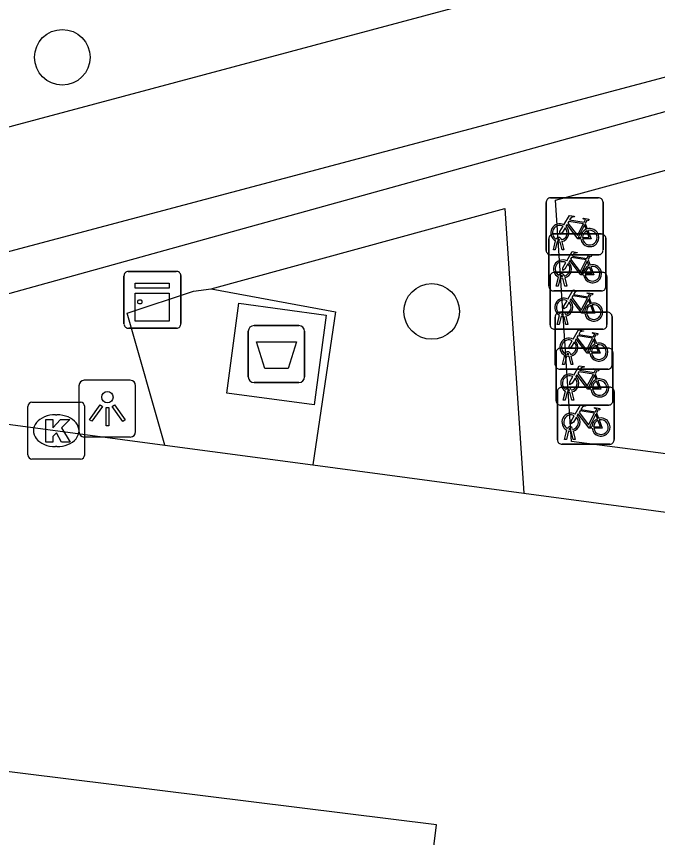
# Model space of a CAD drawing. Extents: x 160664 to 161506, y 382245 to 383288.
# Drawn here: x 161090.14 to 161101.42, y 383227.49 to 383241.92 of the extents above; entities that cross this region are included whole.
import ezdxf

# ---------------------------------------------------------------- set-up
doc = ezdxf.new("R2010")
doc.units = 0
for name, color, linetype in [('IMGEO_Afval_apart_plaats', 7, 'Continuous'), ('IMGEO_Boom', 7, 'Continuous'), ('IMGEO_Fietsenrek', 7, 'Continuous'), ('IMGEO_Fietspad_gesloten', 7, 'Continuous'), ('IMGEO_Groenvoorziening', 7, 'Continuous'), ('IMGEO_Kast', 7, 'Continuous'), ('IMGEO_Kolk', 7, 'Continuous'), ('IMGEO_Lichtpunt', 7, 'Continuous'), ('IMGEO_Rijbaan_lokaal_gesloten', 7, 'Continuous'), ('IMGEO_Voetpad_gesloten', 7, 'Continuous'), ('IMGEO_Voetpad_open', 7, 'Continuous'), ('IMGEO_Woonerf_open', 7, 'Continuous')]:
    doc.layers.add(name, color=color, linetype=linetype)

msp = doc.modelspace()

# ---------------------------------------------------------------- linework, layer by layer
at = {"layer": 'IMGEO_Afval_apart_plaats'}
for p, q in [((161094.221, 383235.585), (161094.221, 383236.385)), ((161094.221, 383236.385), (161094.221, 383235.585)), ((161094.321, 383236.485), (161095.111, 383236.485)), ((161095.111, 383236.485), (161094.321, 383236.485)), ((161095.211, 383236.385), (161095.211, 383235.585)), ((161095.211, 383235.585), (161095.211, 383236.385)), ((161095.111, 383235.485), (161094.321, 383235.485)), ((161094.321, 383235.485), (161095.111, 383235.485))]:
    msp.add_line(p, q, dxfattribs=at)
msp.add_lwpolyline([(161094.364, 383236.199), (161095.068, 383236.199), (161094.919, 383235.729), (161094.513, 383235.729), (161094.364, 383236.199)], dxfattribs=at)
for centre, start, end in [((161094.321, 383236.385), 90, 180), ((161094.321, 383236.385), 90, 180), ((161095.111, 383236.385), 0, 90), ((161095.111, 383236.385), 360, 90), ((161094.321, 383235.585), 180, 270), ((161094.321, 383235.585), 180, 270), ((161095.111, 383235.585), 270, 0), ((161095.111, 383235.585), 270, 0)]:
    msp.add_arc(centre, 0.1, start, end, dxfattribs=at)
at = {"layer": 'IMGEO_Boom'}
for centre in [(161090.951, 383241.198), (161097.444, 383236.733)]:
    msp.add_circle(centre, 0.489, dxfattribs=at)
at = {"layer": 'IMGEO_Fietsenrek'}
for p, q in [((161099.531, 383238.729), (161100.372, 383238.729)), ((161100.372, 383238.729), (161099.531, 383238.729)), ((161099.456, 383237.804), (161099.456, 383238.645)), ((161099.456, 383238.645), (161099.456, 383237.804)), ((161100.456, 383238.654), (161100.456, 383237.813)), ((161100.456, 383237.813), (161100.456, 383238.654)), ((161100.143, 383238.278), (161100.179, 383238.183)), ((161099.58, 383238.094), (161100.421, 383238.094)), ((161100.421, 383238.094), (161099.58, 383238.094)), ((161099.505, 383237.169), (161099.505, 383238.01)), ((161099.505, 383238.01), (161099.505, 383237.169)), ((161099.583, 383237.813), (161099.622, 383237.973)), ((161099.652, 383237.961), (161099.617, 383237.813)), ((161099.694, 383237.985), (161099.693, 383237.989)), ((161099.735, 383237.813), (161099.701, 383237.955)), ((161099.725, 383237.996), (161099.726, 383237.989)), ((161099.733, 383237.959), (161099.768, 383237.813)), ((161100.505, 383238.019), (161100.505, 383237.178)), ((161100.505, 383237.178), (161100.505, 383238.019)), ((161099.617, 383237.813), (161099.583, 383237.813)), ((161099.768, 383237.813), (161099.735, 383237.813)), ((161100.381, 383237.729), (161099.54, 383237.729)), ((161099.54, 383237.729), (161100.381, 383237.729)), ((161100.192, 383237.643), (161100.228, 383237.548)), ((161099.6, 383237.421), (161100.441, 383237.421)), ((161100.441, 383237.421), (161099.6, 383237.421)), ((161099.525, 383236.496), (161099.525, 383237.337)), ((161099.525, 383237.337), (161099.525, 383236.496)), ((161099.632, 383237.178), (161099.671, 383237.338)), ((161099.701, 383237.326), (161099.666, 383237.178)), ((161099.743, 383237.35), (161099.742, 383237.354)), ((161099.784, 383237.178), (161099.75, 383237.32)), ((161099.774, 383237.361), (161099.775, 383237.354)), ((161099.782, 383237.324), (161099.817, 383237.178)), ((161100.525, 383237.346), (161100.525, 383236.505)), ((161100.525, 383236.505), (161100.525, 383237.346)), ((161100.43, 383237.094), (161099.589, 383237.094)), ((161099.589, 383237.094), (161100.43, 383237.094)), ((161099.666, 383237.178), (161099.632, 383237.178)), ((161099.817, 383237.178), (161099.784, 383237.178)), ((161100.212, 383236.97), (161100.248, 383236.875)), ((161099.652, 383236.505), (161099.691, 383236.665)), ((161099.721, 383236.653), (161099.686, 383236.505)), ((161099.691, 383236.719), (161100.532, 383236.719)), ((161100.532, 383236.719), (161099.691, 383236.719)), ((161099.763, 383236.677), (161099.762, 383236.681)), ((161099.804, 383236.505), (161099.77, 383236.647)), ((161099.794, 383236.688), (161099.795, 383236.681)), ((161099.802, 383236.651), (161099.837, 383236.505)), ((161099.616, 383235.794), (161099.616, 383236.635)), ((161099.616, 383236.635), (161099.616, 383235.794)), ((161099.686, 383236.505), (161099.652, 383236.505)), ((161099.837, 383236.505), (161099.804, 383236.505)), ((161100.616, 383236.644), (161100.616, 383235.803)), ((161100.616, 383235.803), (161100.616, 383236.644)), ((161100.45, 383236.421), (161099.609, 383236.421)), ((161099.609, 383236.421), (161100.45, 383236.421)), ((161100.303, 383236.268), (161100.339, 383236.173)), ((161099.705, 383236.088), (161100.546, 383236.088)), ((161100.546, 383236.088), (161099.705, 383236.088)), ((161099.63, 383235.163), (161099.63, 383236.004)), ((161099.63, 383236.004), (161099.63, 383235.163)), ((161099.743, 383235.803), (161099.782, 383235.963)), ((161099.812, 383235.951), (161099.777, 383235.803)), ((161099.854, 383235.975), (161099.853, 383235.979)), ((161099.895, 383235.803), (161099.861, 383235.945)), ((161099.885, 383235.986), (161099.886, 383235.979)), ((161099.893, 383235.949), (161099.928, 383235.803)), ((161100.63, 383236.013), (161100.63, 383235.172)), ((161100.63, 383235.172), (161100.63, 383236.013)), ((161099.777, 383235.803), (161099.743, 383235.803)), ((161099.928, 383235.803), (161099.895, 383235.803)), ((161100.541, 383235.719), (161099.7, 383235.719)), ((161099.7, 383235.719), (161100.541, 383235.719)), ((161100.317, 383235.637), (161100.353, 383235.542)), ((161099.728, 383235.402), (161100.569, 383235.402)), ((161100.569, 383235.402), (161099.728, 383235.402)), ((161099.868, 383235.344), (161099.867, 383235.348)), ((161099.899, 383235.355), (161099.9, 383235.348)), ((161099.653, 383234.477), (161099.653, 383235.318)), ((161099.653, 383235.318), (161099.653, 383234.477)), ((161099.757, 383235.172), (161099.796, 383235.332)), ((161099.826, 383235.32), (161099.791, 383235.172)), ((161099.909, 383235.172), (161099.875, 383235.314)), ((161099.907, 383235.318), (161099.942, 383235.172)), ((161100.653, 383235.327), (161100.653, 383234.486)), ((161100.653, 383234.486), (161100.653, 383235.327)), ((161100.555, 383235.088), (161099.714, 383235.088)), ((161099.714, 383235.088), (161100.555, 383235.088)), ((161099.791, 383235.172), (161099.757, 383235.172)), ((161099.942, 383235.172), (161099.909, 383235.172)), ((161100.34, 383234.951), (161100.376, 383234.856)), ((161099.78, 383234.486), (161099.819, 383234.646)), ((161099.849, 383234.634), (161099.814, 383234.486)), ((161099.891, 383234.658), (161099.89, 383234.662)), ((161099.932, 383234.486), (161099.898, 383234.628)), ((161099.922, 383234.669), (161099.923, 383234.662)), ((161099.93, 383234.632), (161099.965, 383234.486)), ((161099.814, 383234.486), (161099.78, 383234.486)), ((161099.965, 383234.486), (161099.932, 383234.486)), ((161100.578, 383234.402), (161099.737, 383234.402)), ((161099.737, 383234.402), (161100.578, 383234.402))]:
    msp.add_line(p, q, dxfattribs=at)
for points in [[(161099.769, 383238.255), (161099.864, 383238.419), (161099.95, 383238.405), (161099.952, 383238.396), (161099.896, 383238.385), (161099.869, 383238.34), (161100.125, 383238.299)], [(161100.065, 383238.011), (161100.015, 383238.011), (161099.824, 383238.262), (161099.805, 383238.23)], [(161100.112, 383238.274), (161099.855, 383238.315), (161099.838, 383238.286), (161100.005, 383238.066), (161100.112, 383238.274)], [(161100.16, 383238.176), (161100.13, 383238.253), (161100.021, 383238.035), (161100.064, 383238.035)], [(161100.125, 383238.299), (161100.15, 383238.348), (161100.144, 383238.352), (161100.121, 383238.356), (161100.109, 383238.363), (161100.108, 383238.366), (161100.11, 383238.371), (161100.205, 383238.356), (161100.207, 383238.346), (161100.197, 383238.333), (161100.185, 383238.327), (161100.171, 383238.333), (161100.143, 383238.278)], [(161099.79, 383238.203), (161099.738, 383238.113), (161099.698, 383238.088), (161099.699, 383238.135), (161099.754, 383238.229)], [(161100.094, 383238.035), (161100.214, 383238.034), (161100.17, 383238.148)], [(161100.19, 383238.155), (161100.245, 383238.01), (161100.095, 383238.01)], [(161099.818, 383237.62), (161099.913, 383237.784), (161099.999, 383237.77), (161100.001, 383237.761), (161099.945, 383237.75), (161099.918, 383237.705), (161100.174, 383237.664)], [(161100.161, 383237.639), (161099.904, 383237.68), (161099.887, 383237.651), (161100.054, 383237.431), (161100.161, 383237.639)], [(161100.174, 383237.664), (161100.199, 383237.713), (161100.193, 383237.717), (161100.17, 383237.721), (161100.158, 383237.728), (161100.157, 383237.731), (161100.159, 383237.736), (161100.254, 383237.721), (161100.256, 383237.711), (161100.246, 383237.698), (161100.234, 383237.692), (161100.22, 383237.698), (161100.192, 383237.643)], [(161099.839, 383237.568), (161099.787, 383237.478), (161099.747, 383237.453), (161099.748, 383237.5), (161099.803, 383237.594)], [(161100.114, 383237.376), (161100.064, 383237.376), (161099.873, 383237.627), (161099.854, 383237.595)], [(161100.209, 383237.541), (161100.179, 383237.618), (161100.07, 383237.4), (161100.113, 383237.4)], [(161100.143, 383237.4), (161100.263, 383237.399), (161100.219, 383237.513)], [(161100.239, 383237.52), (161100.294, 383237.375), (161100.144, 383237.375)], [(161099.838, 383236.947), (161099.933, 383237.111), (161100.019, 383237.097), (161100.021, 383237.088), (161099.965, 383237.077), (161099.938, 383237.032), (161100.194, 383236.991)], [(161100.134, 383236.703), (161100.084, 383236.703), (161099.893, 383236.954), (161099.874, 383236.922)], [(161100.181, 383236.966), (161099.924, 383237.007), (161099.907, 383236.978), (161100.074, 383236.758), (161100.181, 383236.966)], [(161100.229, 383236.868), (161100.199, 383236.945), (161100.09, 383236.727), (161100.133, 383236.727)], [(161100.194, 383236.991), (161100.219, 383237.04), (161100.213, 383237.044), (161100.19, 383237.048), (161100.178, 383237.055), (161100.177, 383237.058), (161100.179, 383237.063), (161100.274, 383237.048), (161100.276, 383237.038), (161100.266, 383237.025), (161100.254, 383237.019), (161100.24, 383237.025), (161100.212, 383236.97)], [(161099.859, 383236.895), (161099.807, 383236.805), (161099.767, 383236.78), (161099.768, 383236.827), (161099.823, 383236.921)], [(161100.163, 383236.727), (161100.283, 383236.726), (161100.239, 383236.84)], [(161100.259, 383236.847), (161100.314, 383236.702), (161100.164, 383236.702)], [(161099.929, 383236.245), (161100.024, 383236.409), (161100.11, 383236.395), (161100.112, 383236.386), (161100.056, 383236.375), (161100.029, 383236.33), (161100.285, 383236.289)], [(161100.285, 383236.289), (161100.31, 383236.338), (161100.304, 383236.342), (161100.281, 383236.346), (161100.269, 383236.353), (161100.268, 383236.356), (161100.27, 383236.361), (161100.365, 383236.346), (161100.367, 383236.336), (161100.357, 383236.323), (161100.345, 383236.317), (161100.331, 383236.323), (161100.303, 383236.268)], [(161099.95, 383236.193), (161099.898, 383236.103), (161099.858, 383236.078), (161099.859, 383236.125), (161099.914, 383236.219)], [(161100.225, 383236.001), (161100.175, 383236.001), (161099.984, 383236.252), (161099.965, 383236.22)], [(161100.272, 383236.264), (161100.015, 383236.305), (161099.998, 383236.276), (161100.165, 383236.056), (161100.272, 383236.264)], [(161100.32, 383236.166), (161100.29, 383236.243), (161100.181, 383236.025), (161100.224, 383236.025)], [(161100.254, 383236.025), (161100.374, 383236.024), (161100.33, 383236.138)], [(161100.35, 383236.145), (161100.405, 383236), (161100.255, 383236)], [(161099.943, 383235.614), (161100.038, 383235.778), (161100.124, 383235.764), (161100.126, 383235.755), (161100.07, 383235.744), (161100.043, 383235.699), (161100.299, 383235.658)], [(161100.286, 383235.633), (161100.029, 383235.674), (161100.012, 383235.645), (161100.179, 383235.425), (161100.286, 383235.633)], [(161100.299, 383235.658), (161100.324, 383235.707), (161100.318, 383235.711), (161100.295, 383235.715), (161100.283, 383235.722), (161100.282, 383235.725), (161100.284, 383235.73), (161100.379, 383235.715), (161100.381, 383235.705), (161100.371, 383235.692), (161100.359, 383235.686), (161100.345, 383235.692), (161100.317, 383235.637)], [(161099.964, 383235.562), (161099.912, 383235.472), (161099.872, 383235.447), (161099.873, 383235.494), (161099.928, 383235.588)], [(161100.239, 383235.37), (161100.189, 383235.37), (161099.998, 383235.621), (161099.979, 383235.589)], [(161100.334, 383235.535), (161100.304, 383235.612), (161100.195, 383235.394), (161100.238, 383235.394)], [(161100.268, 383235.394), (161100.388, 383235.393), (161100.344, 383235.507)], [(161100.364, 383235.514), (161100.419, 383235.369), (161100.269, 383235.369)], [(161099.966, 383234.928), (161100.061, 383235.092), (161100.147, 383235.078), (161100.149, 383235.069), (161100.093, 383235.058), (161100.066, 383235.013), (161100.322, 383234.972)], [(161100.262, 383234.684), (161100.212, 383234.684), (161100.021, 383234.935), (161100.002, 383234.903)], [(161100.309, 383234.947), (161100.052, 383234.988), (161100.035, 383234.959), (161100.202, 383234.739), (161100.309, 383234.947)], [(161100.357, 383234.849), (161100.327, 383234.926), (161100.218, 383234.708), (161100.261, 383234.708)], [(161100.322, 383234.972), (161100.347, 383235.021), (161100.341, 383235.025), (161100.318, 383235.029), (161100.306, 383235.036), (161100.305, 383235.039), (161100.307, 383235.044), (161100.402, 383235.029), (161100.404, 383235.019), (161100.394, 383235.006), (161100.382, 383235), (161100.368, 383235.006), (161100.34, 383234.951)], [(161099.987, 383234.876), (161099.935, 383234.786), (161099.895, 383234.761), (161099.896, 383234.808), (161099.951, 383234.902)], [(161100.291, 383234.708), (161100.411, 383234.707), (161100.367, 383234.821)], [(161100.387, 383234.828), (161100.442, 383234.683), (161100.292, 383234.683)]]:
    msp.add_lwpolyline(points, dxfattribs=at)
for centre, radius, start, end in [((161099.534, 383238.651), 0.0779, 92.4484, 184.2845), ((161099.534, 383238.651), 0.0779, 92.4484, 184.2845), ((161100.378, 383238.651), 0.0779, 2.4484, 94.2845), ((161100.378, 383238.651), 0.0779, 2.4484, 94.2845), ((161099.696, 383238.114), 0.159, 62.6766, 242.1369), ((161099.696, 383238.114), 0.129, 63.3192, 238.903), ((161099.583, 383238.016), 0.0779, 92.4484, 184.2845), ((161099.583, 383238.016), 0.0779, 92.4484, 184.2845), ((161099.696, 383238.114), 0.129, 283.6043, 43.4302), ((161099.696, 383238.114), 0.159, 283.5766, 46.6042), ((161100.223, 383238.03), 0.159, 113.3408, 178.3217), ((161100.223, 383238.03), 0.159, 187.0065, 105.7708), ((161100.223, 383238.03), 0.129, 113.923, 177.9556), ((161100.223, 383238.03), 0.129, 188.6715, 104.5883), ((161100.427, 383238.016), 0.0779, 2.4484, 94.2845), ((161100.427, 383238.016), 0.0779, 2.4484, 94.2845), ((161099.676, 383237.985), 0.0499, 12.8025, 158.6934), ((161099.696, 383238.114), 0.159, 253.9967, 271.7867), ((161099.676, 383237.985), 0.0174, 12.8025, 163.4502), ((161099.696, 383238.114), 0.129, 253.415, 269.0204), ((161099.534, 383237.807), 0.0779, 182.4484, 274.2845), ((161099.534, 383237.807), 0.0779, 182.4484, 274.2845), ((161100.378, 383237.807), 0.0779, 272.4484, 4.2845), ((161100.378, 383237.807), 0.0779, 272.4484, 4.2845), ((161099.745, 383237.479), 0.159, 62.6766, 242.1369), ((161099.745, 383237.479), 0.129, 63.3192, 238.903), ((161099.745, 383237.479), 0.129, 283.6043, 43.4302), ((161099.745, 383237.479), 0.159, 283.5766, 46.6042), ((161100.272, 383237.395), 0.159, 113.3408, 178.3217), ((161100.272, 383237.395), 0.159, 187.0065, 105.7708), ((161100.272, 383237.395), 0.129, 113.923, 177.9556), ((161100.272, 383237.395), 0.129, 188.6715, 104.5883), ((161099.603, 383237.343), 0.0779, 92.4484, 184.2845), ((161099.603, 383237.343), 0.0779, 92.4484, 184.2845), ((161099.725, 383237.35), 0.0499, 12.8025, 158.6934), ((161099.725, 383237.35), 0.0174, 12.8025, 163.4502), ((161100.447, 383237.343), 0.0779, 2.4484, 94.2845), ((161100.447, 383237.343), 0.0779, 2.4484, 94.2845), ((161099.745, 383237.479), 0.159, 253.9967, 271.7867), ((161099.745, 383237.479), 0.129, 253.415, 269.0204), ((161099.583, 383237.172), 0.0779, 182.4484, 274.2845), ((161099.583, 383237.172), 0.0779, 182.4484, 274.2845), ((161100.427, 383237.172), 0.0779, 272.4484, 4.2845), ((161100.427, 383237.172), 0.0779, 272.4484, 4.2845), ((161099.765, 383236.806), 0.159, 62.6766, 242.1369), ((161099.765, 383236.806), 0.129, 63.3192, 238.903), ((161099.765, 383236.806), 0.129, 283.6043, 43.4302), ((161099.765, 383236.806), 0.159, 283.5766, 46.6042), ((161100.292, 383236.722), 0.159, 113.3408, 178.3217), ((161100.292, 383236.722), 0.159, 187.0065, 105.7708), ((161100.292, 383236.722), 0.129, 113.923, 177.9556), ((161100.292, 383236.722), 0.129, 188.6715, 104.5883), ((161099.694, 383236.641), 0.0779, 92.4484, 184.2845), ((161099.694, 383236.641), 0.0779, 92.4484, 184.2845), ((161099.745, 383236.677), 0.0499, 12.8025, 158.6934), ((161099.765, 383236.806), 0.159, 253.9967, 271.7867), ((161099.745, 383236.677), 0.0174, 12.8025, 163.4502), ((161099.765, 383236.806), 0.129, 253.415, 269.0204), ((161100.538, 383236.641), 0.0779, 2.4484, 94.2845), ((161100.538, 383236.641), 0.0779, 2.4484, 94.2845), ((161100.447, 383236.499), 0.0779, 272.4484, 4.2845), ((161100.447, 383236.499), 0.0779, 272.4484, 4.2845), ((161099.603, 383236.499), 0.0779, 182.4484, 274.2845), ((161099.603, 383236.499), 0.0779, 182.4484, 274.2845), ((161099.856, 383236.104), 0.159, 62.6766, 242.1369), ((161099.856, 383236.104), 0.129, 63.3192, 238.903), ((161099.856, 383236.104), 0.159, 283.5766, 46.6042), ((161099.708, 383236.01), 0.0779, 92.4484, 184.2845), ((161099.708, 383236.01), 0.0779, 92.4484, 184.2845), ((161099.856, 383236.104), 0.129, 283.6043, 43.4302), ((161100.383, 383236.02), 0.159, 113.3408, 178.3217), ((161100.383, 383236.02), 0.159, 187.0065, 105.7708), ((161100.383, 383236.02), 0.129, 113.923, 177.9556), ((161100.383, 383236.02), 0.129, 188.6715, 104.5883), ((161100.552, 383236.01), 0.0779, 2.4484, 94.2845), ((161100.552, 383236.01), 0.0779, 2.4484, 94.2845), ((161099.836, 383235.975), 0.0499, 12.8025, 158.6934), ((161099.856, 383236.104), 0.159, 253.9967, 271.7867), ((161099.836, 383235.975), 0.0174, 12.8025, 163.4502), ((161099.856, 383236.104), 0.129, 253.415, 269.0204), ((161099.694, 383235.797), 0.0779, 182.4484, 274.2845), ((161099.694, 383235.797), 0.0779, 182.4484, 274.2845), ((161100.538, 383235.797), 0.0779, 272.4484, 4.2845), ((161100.538, 383235.797), 0.0779, 272.4484, 4.2845), ((161099.87, 383235.473), 0.159, 62.6766, 242.1369), ((161099.87, 383235.473), 0.129, 63.3192, 238.903), ((161099.87, 383235.473), 0.129, 283.6043, 43.4302), ((161099.87, 383235.473), 0.159, 283.5766, 46.6042), ((161100.397, 383235.389), 0.159, 113.3408, 178.3217), ((161100.397, 383235.389), 0.159, 187.0065, 105.7708), ((161100.397, 383235.389), 0.129, 113.923, 177.9556), ((161100.397, 383235.389), 0.129, 188.6715, 104.5883), ((161099.731, 383235.324), 0.0779, 92.4484, 184.2845), ((161099.731, 383235.324), 0.0779, 92.4484, 184.2845), ((161099.85, 383235.344), 0.0499, 12.8025, 158.6934), ((161099.85, 383235.344), 0.0174, 12.8025, 163.4502), ((161099.87, 383235.473), 0.129, 253.415, 269.0204), ((161100.575, 383235.324), 0.0779, 2.4484, 94.2845), ((161100.575, 383235.324), 0.0779, 2.4484, 94.2845), ((161099.87, 383235.473), 0.159, 253.9967, 271.7867), ((161099.708, 383235.166), 0.0779, 182.4484, 274.2845), ((161099.708, 383235.166), 0.0779, 182.4484, 274.2845), ((161100.552, 383235.166), 0.0779, 272.4484, 4.2845), ((161100.552, 383235.166), 0.0779, 272.4484, 4.2845), ((161099.893, 383234.787), 0.159, 62.6766, 242.1369), ((161099.893, 383234.787), 0.129, 63.3192, 238.903), ((161099.893, 383234.787), 0.129, 283.6043, 43.4302), ((161099.893, 383234.787), 0.159, 283.5766, 46.6042), ((161100.42, 383234.703), 0.159, 113.3408, 178.3217), ((161100.42, 383234.703), 0.159, 187.0065, 105.7708), ((161100.42, 383234.703), 0.129, 113.923, 177.9556), ((161100.42, 383234.703), 0.129, 188.6715, 104.5883), ((161099.873, 383234.658), 0.0499, 12.8025, 158.6934), ((161099.893, 383234.787), 0.159, 253.9967, 271.7867), ((161099.873, 383234.658), 0.0174, 12.8025, 163.4502), ((161099.893, 383234.787), 0.129, 253.415, 269.0204), ((161100.575, 383234.48), 0.0779, 272.4484, 4.2845), ((161100.575, 383234.48), 0.0779, 272.4484, 4.2845), ((161099.731, 383234.48), 0.0779, 182.4484, 274.2845), ((161099.731, 383234.48), 0.0779, 182.4484, 274.2845)]:
    msp.add_arc(centre, radius, start, end, dxfattribs=at)
at = {"layer": 'IMGEO_Fietspad_gesloten'}
for points in [[(161100.742, 383242.846), (161082.289, 383237.91)], [(161087.246, 383237.053), (161101.999, 383240.973), (161108.757, 383242.768)]]:
    msp.add_lwpolyline(points, dxfattribs=at)
at = {"layer": 'IMGEO_Groenvoorziening'}
msp.add_lwpolyline([(161093.568, 383237.128), (161098.728, 383238.541), (161099.061, 383233.542)], dxfattribs=at)
at = {"layer": 'IMGEO_Kast'}
for p, q in [((161092.11, 383237.438), (161092.951, 383237.438)), ((161092.951, 383237.438), (161092.11, 383237.438)), ((161092.035, 383236.513), (161092.035, 383237.354)), ((161092.035, 383237.354), (161092.035, 383236.513)), ((161093.035, 383237.363), (161093.035, 383236.522)), ((161093.035, 383236.522), (161093.035, 383237.363)), ((161092.96, 383236.438), (161092.119, 383236.438)), ((161092.119, 383236.438), (161092.96, 383236.438))]:
    msp.add_line(p, q, dxfattribs=at)
for points in [[(161092.23, 383237.228), (161092.83, 383237.228), (161092.83, 383237.143), (161092.23, 383237.143), (161092.23, 383237.228)], [(161092.23, 383237.053), (161092.83, 383237.053), (161092.83, 383236.564), (161092.23, 383236.564), (161092.23, 383237.053)]]:
    msp.add_lwpolyline(points, dxfattribs=at)
msp.add_circle((161092.314, 383236.902), 0.0377, dxfattribs=at)
for centre, start, end in [((161092.113, 383237.36), 92.4484, 184.2845), ((161092.113, 383237.36), 92.4484, 184.2845), ((161092.957, 383237.36), 2.4484, 94.2845), ((161092.957, 383237.36), 2.4484, 94.2845), ((161092.113, 383236.516), 182.4484, 274.2845), ((161092.113, 383236.516), 182.4484, 274.2845), ((161092.957, 383236.516), 272.4484, 4.2845), ((161092.957, 383236.516), 272.4484, 4.2845)]:
    msp.add_arc(centre, 0.0779, start, end, dxfattribs=at)
at = {"layer": 'IMGEO_Kolk'}
for p, q in [((161090.343, 383234.212), (161090.343, 383235.064)), ((161090.418, 383235.138), (161091.27, 383235.138)), ((161091.344, 383235.064), (161091.344, 383234.212)), ((161090.831, 383234.918), (161090.856, 383234.918)), ((161090.854, 383234.358), (161090.829, 383234.358)), ((161091.27, 383234.138), (161090.418, 383234.138))]:
    msp.add_line(p, q, dxfattribs=at)
for points in [[(161090.343, 383234.212), (161090.343, 383235.064)], [(161090.418, 383235.138), (161091.27, 383235.138)], [(161091.344, 383235.064), (161091.344, 383234.212)], [(161090.664, 383234.838), (161090.787, 383234.838), (161090.787, 383234.687), (161090.917, 383234.838), (161091.081, 383234.838), (161090.935, 383234.687), (161091.088, 383234.438), (161090.936, 383234.438), (161090.851, 383234.602), (161090.787, 383234.535), (161090.787, 383234.438), (161090.664, 383234.438), (161090.664, 383234.838)], [(161091.27, 383234.138), (161090.418, 383234.138)]]:
    msp.add_lwpolyline(points, dxfattribs=at)
for centre, start, end in [((161090.42, 383235.062), 91.552, 178.448), ((161090.42, 383235.062), 91.552, 178.448), ((161091.268, 383235.062), 1.552, 88.448), ((161091.268, 383235.062), 1.552, 88.448), ((161090.42, 383234.214), 181.552, 268.448), ((161090.42, 383234.214), 181.552, 268.448), ((161091.268, 383234.214), 271.552, 358.448), ((161091.268, 383234.214), 271.552, 358.448)]:
    msp.add_arc(centre, 0.0765, start, end, dxfattribs=at)
for centre, major_axis, ratio, start_param, end_param in [((161090.83, 383234.638), (-0.387, 0.002), 0.722429, 4.712389, 7.853982), ((161090.855, 383234.638), (-0.39, 0.002), 0.717154, 1.570796, 4.712389)]:
    msp.add_ellipse(centre, major_axis=major_axis, ratio=ratio, start_param=start_param, end_param=end_param, dxfattribs=at)
at = {"layer": 'IMGEO_Lichtpunt'}
for p, q in [((161092.146, 383235.524), (161091.338, 383235.524)), ((161092.146, 383235.524), (161091.338, 383235.524)), ((161091.244, 383235.429), (161091.244, 383234.622)), ((161091.244, 383235.429), (161091.244, 383234.622)), ((161092.24, 383234.622), (161092.24, 383235.429)), ((161092.24, 383234.622), (161092.24, 383235.429)), ((161091.338, 383234.528), (161092.146, 383234.528)), ((161091.338, 383234.528), (161092.146, 383234.528))]:
    msp.add_line(p, q, dxfattribs=at)
for points in [[(161091.618, 383235.093), (161091.657, 383235.065), (161091.469, 383234.803), (161091.431, 383234.83), (161091.618, 383235.093)], [(161091.83, 383235.065), (161091.868, 383235.092), (161092.055, 383234.83), (161092.016, 383234.802), (161091.83, 383235.065)], [(161091.72, 383235.045), (161091.767, 383235.045), (161091.767, 383234.723), (161091.72, 383234.723), (161091.72, 383235.045)]]:
    msp.add_lwpolyline(points, dxfattribs=at)
msp.add_circle((161091.743, 383235.227), 0.0994, dxfattribs=at)
for centre, start, end in [((161091.338, 383235.429), 90, 180), ((161091.338, 383235.429), 90, 180), ((161092.146, 383235.429), 0, 90), ((161092.146, 383235.429), 0, 90), ((161091.338, 383234.622), 180, 270), ((161091.338, 383234.622), 180, 270), ((161092.146, 383234.622), 270, 0), ((161092.146, 383234.622), 270, 360)]:
    msp.add_arc(centre, 0.0946, start, end, dxfattribs=at)
at = {"layer": 'IMGEO_Rijbaan_lokaal_gesloten'}
msp.add_arc((161072.243, 383274.781), 36.914, 285.5702, 308.3847, dxfattribs=at)
at = {"layer": 'IMGEO_Voetpad_gesloten'}
msp.add_lwpolyline([(161094.053, 383236.876), (161095.589, 383236.67), (161095.378, 383235.094), (161093.842, 383235.3), (161094.053, 383236.876)], dxfattribs=at)
at = {"layer": 'IMGEO_Voetpad_open'}
for points in [[(161102.524, 383233.079), (161102.458, 383234.114), (161099.899, 383234.449), (161099.622, 383238.686), (161102.076, 383239.358), (161102.028, 383240.375), (161087.446, 383236.334)], [(161092.753, 383234.386), (161092.092, 383236.705), (161093.256, 383237.091), (161093.568, 383237.128)], [(161093.568, 383237.128), (161095.756, 383236.729), (161095.357, 383234.038)], [(161092.753, 383234.386), (161095.357, 383234.038)], [(161097.366, 383226.384), (161097.531, 383227.714), (161086.994, 383229.022)]]:
    msp.add_lwpolyline(points, dxfattribs=at)
at = {"layer": 'IMGEO_Woonerf_open'}
for points in [[(161087.805, 383235.048), (161092.753, 383234.386)], [(161095.357, 383234.038), (161099.061, 383233.542)], [(161099.061, 383233.542), (161102.524, 383233.079)]]:
    msp.add_lwpolyline(points, dxfattribs=at)

doc.saveas('drawing.dxf')
